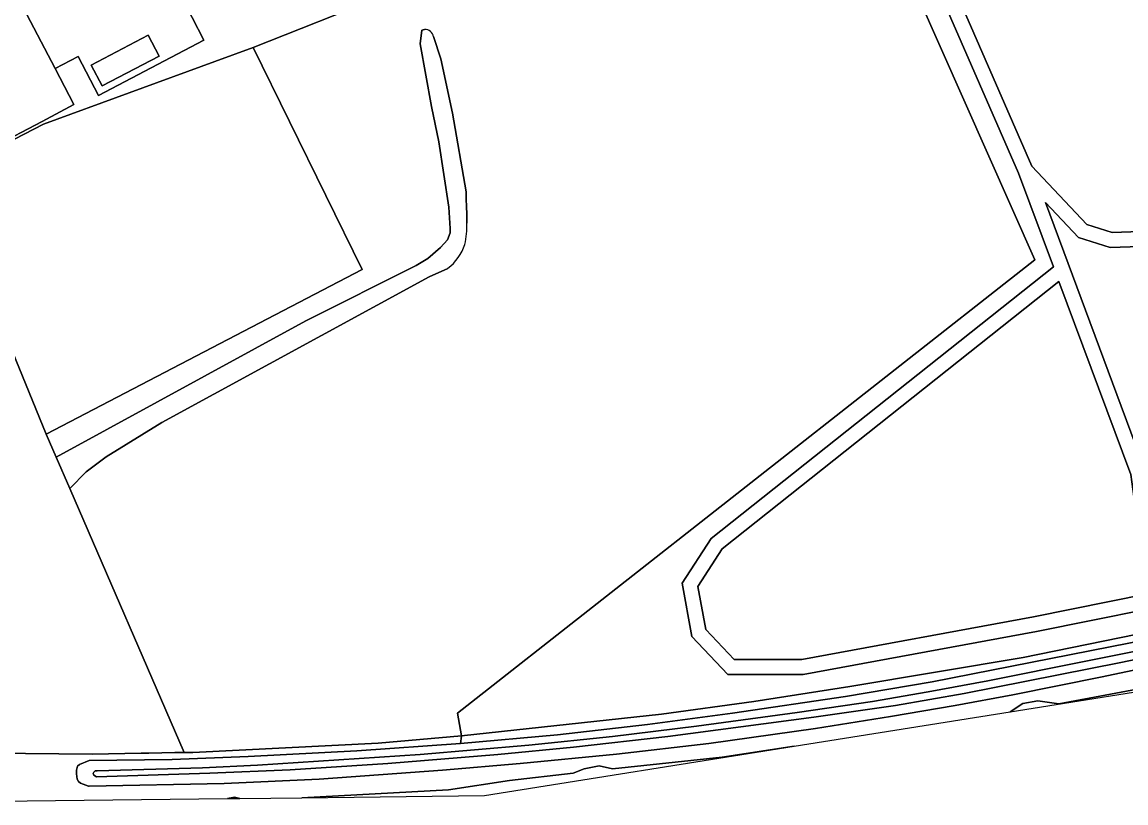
# Model space of a CAD drawing. Extents: x 162879 to 165540, y 384011 to 385181.
# Drawn here: x 163130.7 to 163278.2, y 384010.7 to 384115 of the extents above; entities that cross this region are included whole.
import ezdxf

# ---------------------------------------------------------------- set-up
doc = ezdxf.new("R2010")
doc.units = 0
for name, color, linetype in [('IMGEO_Erf', 7, 'Continuous'), ('IMGEO_Gemengd_bos', 7, 'Continuous'), ('IMGEO_Grasland_agrarisch', 7, 'Continuous'), ('IMGEO_Grasland_overig', 7, 'Continuous'), ('IMGEO_Groenvoorziening', 7, 'Continuous'), ('IMGEO_Hek', 7, 'Continuous'), ('IMGEO_Oever', 7, 'Continuous'), ('IMGEO_Pand', 7, 'Continuous'), ('IMGEO_Spoorbaan_halfverhard', 7, 'Continuous'), ('IMGEO_Struiken', 7, 'Continuous'), ('IMGEO_Waterloop', 7, 'Continuous')]:
    doc.layers.add(name, color=color, linetype=linetype)

msp = doc.modelspace()

# ---------------------------------------------------------------- linework, layer by layer
at = {"layer": 'IMGEO_Erf'}
msp.add_lwpolyline([(163130.43, 384117.86), (163135.15, 384108.83), (163138.23, 384110.45), (163140.97, 384105.25), (163155.03, 384112.62), (163151.88, 384118.74), (163148.82, 384124.68), (163145.13, 384122.77), (163143.73, 384125.47), (163147.42, 384127.39), (163145.51, 384131.12), (163144.43, 384133.05), (163143.24, 384132.43), (163127.21, 384124.05)], dxfattribs=at)
msp.add_lwpolyline([(163139.99, 384109.29), (163147.6, 384113.28), (163149.05, 384110.51), (163141.44, 384106.51)], close=True, dxfattribs=at)
at = {"layer": 'IMGEO_Gemengd_bos'}
for points in [[(163324.95, 384078.07), (163341.81, 384084.96), (163360.62, 384090.61), (163374.26, 384110.72), (163349.21, 384137.96), (163288.92, 384161.52), (163269.48, 384165.31), (163256.9, 384166.26), (163239.75, 384166.93), (163242.81, 384148.11), (163265.61, 384095.81), (163272.96, 384088), (163276.37, 384086.93), (163282.61, 384087.16), (163290.37, 384087.89), (163296.63, 384086.64), (163310.52, 384079.21), (163317.16, 384077.38)], [(163178.94, 384118.55), (163178.32, 384122.54), (163178.27, 384122.86), (163167.07, 384121.92), (163158.03, 384120.61), (163151.88, 384118.74), (163155.03, 384112.62), (163140.97, 384105.25), (163138.23, 384110.45), (163135.15, 384108.83), (163137.67, 384104.03), (163133.42, 384101.78), (163126.94, 384098.37), (163122.75, 384096.16), (163122.88, 384095.92), (163127.1, 384098.06), (163133.61, 384101.41), (163156.5, 384109.78), (163161.59, 384111.64)], [(163282.07, 384060.57), (163295.8, 384062.29), (163307.3, 384066.98), (163321.16, 384075.73), (163316.98, 384075.36), (163309.77, 384077.35), (163295.95, 384084.74), (163290.27, 384085.87), (163282.74, 384085.17), (163276.1, 384084.92), (163271.86, 384086.25), (163267.44, 384090.95), (163280.02, 384057.16)], [(163234.9, 384029.88), (163265.84, 384035.6), (163286.15, 384039.7), (163280.06, 384045.79), (163278.84, 384054.61), (163269.23, 384080.4), (163224.27, 384044.69), (163221, 384039.66), (163222.07, 384033.9), (163225.87, 384029.88)]]:
    msp.add_lwpolyline(points, close=True, dxfattribs=at)
for points in [[(163288.38, 384038.11), (163266.22, 384033.64), (163235.08, 384027.88), (163225.01, 384027.88), (163220.21, 384032.95), (163218.89, 384040.09), (163222.78, 384046.05), (163268.5, 384082.37), (163263.84, 384094.87), (163240.88, 384147.54)], [(163237.74, 384147.05), (163266.03, 384083.28), (163188.89, 384022.73), (163189.42, 384019.68), (163189.45, 384019.68), (163216.16, 384022.58), (163228.47, 384024.27), (163241.3, 384026.29), (163264.45, 384030.14), (163423.91, 384062.71)]]:
    msp.add_lwpolyline(points, dxfattribs=at)
at = {"layer": 'IMGEO_Grasland_agrarisch'}
for points in [[(163187.6, 384082.15), (163185.11, 384081.01), (163149.41, 384061.55), (163141.97, 384056.97), (163139.32, 384054.97), (163137.11, 384052.75), (163152.38, 384017.47), (163153.53, 384017.49), (163178.29, 384018.73), (163189.42, 384019.68), (163188.89, 384022.73), (163266.03, 384083.28), (163237.74, 384147.05)], [(163178.94, 384118.55), (163161.59, 384111.64), (163176.15, 384081.98), (163133.97, 384060.01), (163135.3, 384056.91), (163168.64, 384075.13), (163183.4, 384082.51), (163184.96, 384083.48), (163186.65, 384084.95), (163187.55, 384085.96), (163187.94, 384086.9), (163187.9, 384087.46), (163187.73, 384090.3)], [(163187.73, 384090.3), (163186.43, 384099.05), (163185.42, 384103.79), (163183.93, 384112.12), (163184.14, 384113.96), (163184.51, 384114.07)], [(163185.7, 384113.1), (163186.68, 384110.13), (163188.25, 384102.89), (163190.05, 384092.36), (163190.08, 384091.38), (163190.12, 384090.39), (163190.14, 384089.39), (163190.16, 384088.2)]]:
    msp.add_lwpolyline(points, dxfattribs=at)
msp.add_lwpolyline([(163161.59, 384111.64), (163156.5, 384109.78), (163133.61, 384101.41), (163127.1, 384098.06), (163122.88, 384095.92), (163119.88, 384094.38), (163133.97, 384060.01), (163176.15, 384081.98)], close=True, dxfattribs=at)
for centre, radius, start, end in [((163184.57, 384112.92), 1.14, 8.8574, 92.9005), ((163179.5, 384087.74), 10.66, 347.0056, 2.49), ((163183.49, 384087.53), 6.77, 307.4331, 341.1727)]:
    msp.add_arc(centre, radius, start, end, dxfattribs=at)
at = {"layer": 'IMGEO_Grasland_overig'}
for points in [[(163220.2, 384206.92), (163225.97, 384171.79), (163235.25, 384168.2), (163217.96, 384163.97), (163188.96, 384166.62), (163188.47, 384165.66), (163188.67, 384164.64), (163218.11, 384161.95), (163237.76, 384166.75), (163240.78, 384148.14), (163240.88, 384147.54), (163263.84, 384094.87), (163268.5, 384082.37), (163222.78, 384046.05), (163218.89, 384040.09), (163220.21, 384032.95), (163225.01, 384027.88), (163235.08, 384027.88), (163266.22, 384033.64), (163288.38, 384038.11)], [(163300.96, 384033.07), (163275, 384027.56), (163263.09, 384025.18), (163255.37, 384023.73), (163246.76, 384022.27), (163236.72, 384020.68), (163222.49, 384018.66), (163210.13, 384017.24), (163197.27, 384016.01), (163186.88, 384015.1), (163170.42, 384013.93), (163157.74, 384013.33), (163139.68, 384012.96), (163139.62, 384012.98), (163138.53, 384013.39), (163138.28, 384013.59), (163138.12, 384013.9), (163137.99, 384014.6), (163138, 384015.13), (163138.16, 384015.64), (163138.41, 384015.85), (163139.7, 384016.4), (163150.79, 384016.54), (163160.93, 384016.93), (163175.46, 384017.69), (163189.3, 384018.69), (163189.44, 384019.66), (163189.45, 384019.68), (163189.42, 384019.68), (163178.29, 384018.73), (163153.53, 384017.49), (163152.38, 384017.47), (163151.14, 384017.45), (163147.68, 384017.39), (163146.63, 384017.38), (163140.1, 384017.26), (163131.18, 384017.33), (163119, 384017.42)], [(163108.38, 384010.73), (163158.17, 384011.31), (163159.13, 384011.52), (163159.83, 384011.33), (163168.11, 384011.42), (163187.71, 384012.5), (163195.84, 384013.75), (163204.36, 384014.69), (163205.82, 384015.3), (163207.84, 384015.67), (163209.6, 384015.27), (163224.24, 384016.85), (163233.89, 384018.31), (163262.72, 384022.9), (163264.43, 384024), (163266.43, 384024.36), (163269.21, 384023.98), (163292.05, 384028.26)]]:
    msp.add_lwpolyline(points, dxfattribs=at)
for points in [[(163349.21, 384137.96), (163374.26, 384110.72), (163360.62, 384090.61), (163341.81, 384084.96), (163324.95, 384078.07), (163317.16, 384077.38), (163310.52, 384079.21), (163296.63, 384086.64), (163290.37, 384087.89), (163282.61, 384087.16), (163276.37, 384086.93), (163272.96, 384088), (163265.61, 384095.81), (163242.81, 384148.11), (163239.75, 384166.93), (163256.9, 384166.26), (163269.48, 384165.31), (163288.92, 384161.52)], [(163307.3, 384066.98), (163295.8, 384062.29), (163282.07, 384060.57), (163280.02, 384057.16), (163267.44, 384090.95), (163271.86, 384086.25), (163276.1, 384084.92), (163282.74, 384085.17), (163290.27, 384085.87), (163295.95, 384084.74), (163309.77, 384077.35), (163316.98, 384075.36), (163321.16, 384075.73)], [(163286.15, 384039.7), (163265.84, 384035.6), (163234.9, 384029.88), (163225.87, 384029.88), (163222.07, 384033.9), (163221, 384039.66), (163224.27, 384044.69), (163269.23, 384080.4), (163278.84, 384054.61), (163280.06, 384045.79)]]:
    msp.add_lwpolyline(points, close=True, dxfattribs=at)
at = {"layer": 'IMGEO_Groenvoorziening'}
msp.add_lwpolyline([(163119, 384017.42), (163131.18, 384017.33), (163140.1, 384017.26), (163146.63, 384017.38), (163147.68, 384017.39), (163151.14, 384017.45), (163152.38, 384017.47), (163137.11, 384052.75), (163135.3, 384056.91), (163133.97, 384060.01), (163119.88, 384094.38)], dxfattribs=at)
at = {"layer": 'IMGEO_Hek'}
for points in [[(163161.59, 384111.64), (163176.15, 384081.98), (163133.97, 384060.01)], [(163119.88, 384094.38), (163133.97, 384060.01)], [(163572.94, 384090.7), (163524.55, 384080.35), (163513.76, 384078.41), (163495.33, 384075.68), (163477.68, 384072.37), (163467.94, 384070.94), (163457.12, 384070.13), (163452.1, 384069.48), (163447.18, 384068.32), (163441.13, 384066.58), (163423.91, 384062.71), (163264.45, 384030.14), (163241.3, 384026.29), (163228.47, 384024.27), (163216.16, 384022.58), (163189.42, 384019.68)], [(163133.97, 384060.01), (163152.38, 384017.47)], [(163152.38, 384017.47), (163147.68, 384017.39), (163146.63, 384017.38), (163140.1, 384017.26), (163131.18, 384017.33), (163119, 384017.42), (163099.5, 384017.91), (163076.91, 384018.91), (163058.4, 384020.57)], [(163189.42, 384019.68), (163178.29, 384018.73), (163153.53, 384017.49), (163152.38, 384017.47)]]:
    msp.add_lwpolyline(points, dxfattribs=at)
at = {"layer": 'IMGEO_Oever'}
for points in [[(163352.62, 384045.11), (163277.52, 384029.5), (163256.58, 384025.36), (163247.41, 384023.77), (163236.5, 384022.17), (163217.01, 384019.63), (163204.39, 384018.19), (163194.29, 384017.21), (163179.58, 384016.02), (163166.57, 384015.14), (163155.84, 384014.7), (163140.68, 384014.24), (163140.31, 384014.46), (163140.24, 384014.65), (163140.32, 384014.86), (163140.49, 384015), (163140.78, 384015.03), (163154.85, 384015.42), (163162.2, 384015.76), (163183.93, 384017.2), (163198.41, 384018.43), (163209.61, 384019.62), (163220.82, 384020.99), (163234.26, 384022.8), (163244.33, 384024.29), (163251.79, 384025.57), (163259.76, 384027.05), (163285.71, 384032.27)], [(163291.95, 384034.69), (163252.3, 384026.92), (163240.71, 384024.96), (163225.64, 384022.73), (163214.28, 384021.21), (163202.26, 384019.85), (163189.3, 384018.69), (163175.46, 384017.69), (163160.93, 384016.93), (163150.79, 384016.54), (163139.7, 384016.4), (163138.41, 384015.85), (163138.16, 384015.64), (163138, 384015.13), (163137.99, 384014.6), (163138.12, 384013.9), (163138.28, 384013.59), (163138.53, 384013.39), (163139.62, 384012.98), (163139.68, 384012.96), (163157.74, 384013.33), (163170.42, 384013.93), (163186.88, 384015.1), (163197.27, 384016.01), (163210.13, 384017.24), (163222.49, 384018.66), (163236.72, 384020.68), (163246.76, 384022.27), (163255.37, 384023.73), (163263.09, 384025.18), (163275, 384027.56), (163300.96, 384033.07)]]:
    msp.add_lwpolyline(points, dxfattribs=at)
at = {"layer": 'IMGEO_Pand'}
for points in [[(163133.42, 384101.78), (163137.67, 384104.03), (163135.15, 384108.83), (163130.43, 384117.86), (163129.07, 384120.44), (163124.65, 384118.16), (163125.96, 384115.57), (163125.29, 384115.23), (163128.33, 384109.28), (163121.89, 384105.89), (163118.64, 384104.18), (163120.33, 384100.89), (163120.63, 384100.3), (163121.31, 384098.98), (163122.75, 384096.16), (163126.94, 384098.37)], [(163149.05, 384110.51), (163147.6, 384113.28), (163139.99, 384109.29), (163141.44, 384106.51)]]:
    msp.add_lwpolyline(points, close=True, dxfattribs=at)
at = {"layer": 'IMGEO_Spoorbaan_halfverhard'}
for points in [[(163380.02, 384046.29), (163379.07, 384046.1), (163374.52, 384045.56), (163371.31, 384045), (163368.88, 384044.15), (163350.53, 384040.4), (163319.5, 384034.2), (163313.51, 384033.29), (163311.71, 384032.16), (163292.05, 384028.26), (163269.21, 384023.98), (163266.43, 384024.36), (163264.43, 384024), (163262.72, 384022.9), (163288.43, 384027)], [(163168.11, 384011.42), (163192.49, 384011.71), (163233.89, 384018.31), (163224.24, 384016.85), (163209.6, 384015.27), (163207.84, 384015.67), (163205.82, 384015.3), (163204.36, 384014.69), (163195.84, 384013.75), (163187.71, 384012.5)], [(163158.17, 384011.31), (163159.83, 384011.33), (163159.13, 384011.52)]]:
    msp.add_lwpolyline(points, close=True, dxfattribs=at)
at = {"layer": 'IMGEO_Struiken'}
msp.add_lwpolyline([(163423.91, 384062.71), (163264.45, 384030.14), (163241.3, 384026.29), (163228.47, 384024.27), (163216.16, 384022.58), (163189.45, 384019.68), (163189.44, 384019.66), (163189.3, 384018.69), (163202.26, 384019.85), (163214.28, 384021.21), (163225.64, 384022.73), (163240.71, 384024.96), (163252.3, 384026.92), (163291.95, 384034.69)], dxfattribs=at)
at = {"layer": 'IMGEO_Waterloop'}
for points in [[(163184.51, 384114.07), (163184.14, 384113.96), (163183.93, 384112.12), (163185.42, 384103.79), (163186.43, 384099.05), (163187.73, 384090.3), (163187.9, 384087.46), (163187.94, 384086.9), (163187.55, 384085.96), (163186.65, 384084.95), (163184.96, 384083.48), (163183.4, 384082.51), (163168.64, 384075.13), (163135.3, 384056.91), (163137.11, 384052.75), (163139.32, 384054.97), (163141.97, 384056.97), (163149.41, 384061.55), (163185.11, 384081.01), (163187.6, 384082.15)], [(163190.16, 384088.2), (163190.14, 384089.39), (163190.12, 384090.39), (163190.08, 384091.38), (163190.05, 384092.36), (163188.25, 384102.89), (163186.68, 384110.13), (163185.7, 384113.1)], [(163285.71, 384032.27), (163259.76, 384027.05), (163251.79, 384025.57), (163244.33, 384024.29), (163234.26, 384022.8), (163220.82, 384020.99), (163209.61, 384019.62), (163198.41, 384018.43), (163183.93, 384017.2), (163162.2, 384015.76), (163154.85, 384015.42), (163140.78, 384015.03), (163140.49, 384015), (163140.32, 384014.86), (163140.24, 384014.65), (163140.31, 384014.46), (163140.68, 384014.24), (163155.84, 384014.7), (163166.57, 384015.14), (163179.58, 384016.02), (163194.29, 384017.21), (163204.39, 384018.19), (163217.01, 384019.63), (163236.5, 384022.17), (163247.41, 384023.77), (163256.58, 384025.36), (163277.52, 384029.5), (163352.62, 384045.11)]]:
    msp.add_lwpolyline(points, dxfattribs=at)
for centre, radius, start, end in [((163184.57, 384112.92), 1.14, 8.8574, 92.9005), ((163179.5, 384087.74), 10.66, 347.0056, 2.49), ((163183.49, 384087.53), 6.77, 307.4331, 341.1727)]:
    msp.add_arc(centre, radius, start, end, dxfattribs=at)

doc.saveas('drawing.dxf')
